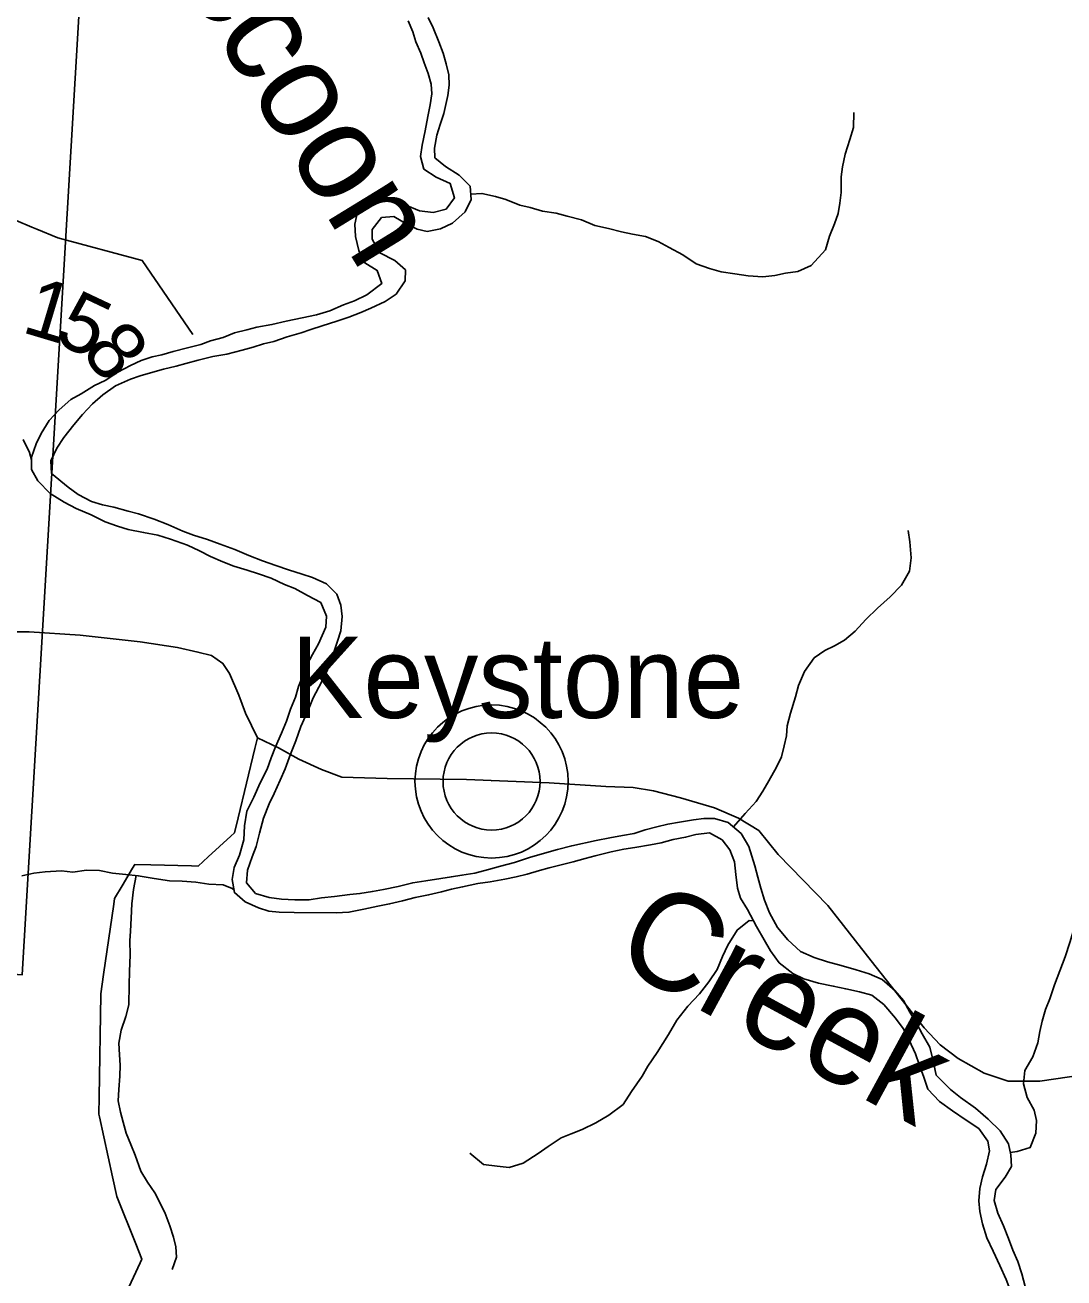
# Model space of a CAD drawing. Extents: x 0 to 42, y 0 to 22.
# Drawn here: x 7.945 to 8.45, y 18.928 to 19.536 of the extents above; entities that cross this region are included whole.
import ezdxf

# ---------------------------------------------------------------- set-up
doc = ezdxf.new("R2010")
doc.units = 0
for name, color, linetype in [('GM_X_County_Road', 7, 'Continuous'), ('GM_X_Major_River', 7, 'Continuous'), ('GM_X_Major_River_Text', 7, 'Continuous'), ('GM_X_Minor_River', 7, 'Continuous'), ('GM_X_Section', 7, 'Continuous'), ('GM_X_Township_Road', 7, 'Continuous'), ('GM_X_Township_Road_Text', 7, 'Continuous'), ('GM_X_Unincorporated', 7, 'Continuous'), ('GM_X_Unincorporated_Location', 7, 'Continuous'), ('GM_X_Unincorporated_Text', 7, 'Continuous')]:
    doc.layers.add(name, color=color, linetype=linetype)

msp = doc.modelspace()

# ---------------------------------------------------------------- linework, layer by layer
at = {"layer": 'GM_X_County_Road'}
msp.add_lwpolyline([(7.93011, 19.24163), (7.94717, 19.24163), (7.97194, 19.23997), (8.00111, 19.23667), (8.01928, 19.23392), (8.02919, 19.23172), (8.03579, 19.23006), (8.0413, 19.22621), (8.0446, 19.22126), (8.049, 19.2108), (8.05231, 19.20199), (8.05806, 19.19002), (8.06827, 19.1852), (8.07818, 19.1797), (8.08919, 19.17474), (8.0991, 19.17089), (8.12111, 19.17034), (8.15964, 19.16979), (8.19982, 19.16813), (8.22734, 19.16649), (8.24055, 19.16594), (8.25046, 19.16428), (8.26367, 19.16098), (8.28018, 19.15602), (8.29174, 19.15107), (8.30165, 19.14502), (8.311, 19.13346), (8.33522, 19.10869), (8.35614, 19.08171), (8.3732, 19.06024), (8.38201, 19.04923), (8.38971, 19.04097), (8.39852, 19.03437), (8.41118, 19.02721), (8.42274, 19.02336), (8.43815, 19.02336), (8.45911, 19.02642)], dxfattribs=at)
at = {"layer": 'GM_X_Major_River'}
for points in [[(8.13137, 19.53831), (8.1336, 19.53298), (8.13507, 19.52823), (8.13749, 19.52271), (8.13915, 19.51796), (8.141, 19.51282), (8.14247, 19.50769), (8.14281, 19.50295), (8.14201, 19.49765), (8.14083, 19.49197), (8.13963, 19.48497), (8.13806, 19.47797), (8.13725, 19.47248), (8.13891, 19.4664), (8.14493, 19.46237), (8.15172, 19.45928), (8.15375, 19.45244), (8.14973, 19.44697), (8.14346, 19.44532), (8.13684, 19.44613), (8.13099, 19.44845), (8.12475, 19.45021), (8.11909, 19.45196), (8.11265, 19.45164), (8.10673, 19.44562), (8.10535, 19.43956), (8.10568, 19.43368), (8.10732, 19.42684), (8.1103, 19.42075), (8.11633, 19.4171), (8.11855, 19.41083), (8.11131, 19.4052), (8.10523, 19.40241), (8.0999, 19.40036), (8.09325, 19.39758), (8.0868, 19.39554), (8.07978, 19.39408), (8.072, 19.39244), (8.06517, 19.39079), (8.05777, 19.38952), (8.05302, 19.38824), (8.04695, 19.38677), (8.04144, 19.38454), (8.03537, 19.38288), (8.03062, 19.38122), (8.02416, 19.37956), (8.01714, 19.37773), (8.01164, 19.37606), (8.00689, 19.37516), (8.00157, 19.3733), (7.99644, 19.37088), (7.99035, 19.36771), (7.98407, 19.36359), (7.97893, 19.36117), (7.97246, 19.35724), (7.96752, 19.35444), (7.96179, 19.34936), (7.95701, 19.34428), (7.95298, 19.33787), (7.95067, 19.33296), (7.94834, 19.32635), (7.94829, 19.32047), (7.95146, 19.31495), (7.95747, 19.30883), (7.96425, 19.3046), (7.9701, 19.30152), (7.97727, 19.29843), (7.98406, 19.29496), (7.9901, 19.29283), (7.99539, 19.29127), (8.00277, 19.28988), (8.00976, 19.28849), (8.0158, 19.28655), (8.02411, 19.28364), (8.02996, 19.28094), (8.03524, 19.27824), (8.04128, 19.27553), (8.04656, 19.27341), (8.05318, 19.27146), (8.05865, 19.2697), (8.0647, 19.26757), (8.0713, 19.26448), (8.07621, 19.26255), (8.08243, 19.25927), (8.08884, 19.25581)], [(8.09857, 19.24208), (8.0992, 19.24909), (8.09868, 19.25459), (8.09664, 19.25991), (8.09157, 19.26489), (8.08477, 19.26797), (8.07986, 19.26953), (8.07325, 19.27167), (8.06702, 19.27381), (8.0606, 19.27613), (8.05399, 19.27865), (8.0472, 19.28155), (8.04003, 19.28408), (8.0338, 19.2864), (8.027, 19.28854), (8.0219, 19.29048), (8.01454, 19.29376), (8.00793, 19.29628), (8.00038, 19.29881), (7.99528, 19.30018), (7.98829, 19.30213), (7.9828, 19.30331), (7.97751, 19.30487), (7.9711, 19.30834), (7.96621, 19.31179), (7.95812, 19.31849), (7.95779, 19.32456), (7.96069, 19.33079), (7.96414, 19.33589), (7.96893, 19.3421), (7.97314, 19.34719), (7.97791, 19.35226), (7.98306, 19.35677), (7.98916, 19.36108), (7.99639, 19.36425), (8.00113, 19.36591), (8.00721, 19.36776), (8.01252, 19.36923), (8.0186, 19.3707), (8.02334, 19.37199), (8.02923, 19.37346), (8.03644, 19.37529), (8.04327, 19.37637), (8.05067, 19.3784), (8.05598, 19.37987), (8.06111, 19.38153), (8.06604, 19.38263), (8.0725, 19.38485), (8.07934, 19.38688), (8.08408, 19.38836), (8.08959, 19.39021), (8.09662, 19.39243), (8.10251, 19.39447), (8.1084, 19.39669), (8.11315, 19.39874), (8.12018, 19.40209), (8.12552, 19.40565), (8.12993, 19.41206), (8.12997, 19.41737), (8.1249, 19.42196), (8.11754, 19.42562), (8.11381, 19.43229), (8.11385, 19.43703), (8.11844, 19.44287), (8.12432, 19.44339), (8.13073, 19.43954), (8.13563, 19.43723), (8.14054, 19.43605), (8.14699, 19.43732), (8.15289, 19.44012), (8.15899, 19.44557), (8.16189, 19.45161), (8.16137, 19.45806), (8.15612, 19.46341), (8.14952, 19.46764), (8.14425, 19.47185), (8.1441, 19.47659), (8.14529, 19.48284), (8.14685, 19.48794), (8.1486, 19.49343), (8.15057, 19.50213), (8.15118, 19.50705), (8.15103, 19.51217), (8.14975, 19.51749), (8.14828, 19.52262), (8.14625, 19.52814), (8.14346, 19.53499), (8.14104, 19.53993)], [(8.08884, 19.25581), (8.09162, 19.24915), (8.09139, 19.24384), (8.08772, 19.23572), (8.08484, 19.23063), (8.08214, 19.22534), (8.08021, 19.22043), (8.07808, 19.21495), (8.07652, 19.20984), (8.0742, 19.20398), (8.07225, 19.19812), (8.06974, 19.19227), (8.06685, 19.18565), (8.06472, 19.18036), (8.06278, 19.17488), (8.0595, 19.16827), (8.05641, 19.16128), (8.05295, 19.15449), (8.05175, 19.14729), (8.0515, 19.14047), (8.04936, 19.1331), (8.04684, 19.12705), (8.04585, 19.12118), (8.04693, 19.11492), (8.0522, 19.11032), (8.05861, 19.10743), (8.06371, 19.10587), (8.06863, 19.10545), (8.07602, 19.1052), (8.09628, 19.10503), (8.10253, 19.10536), (8.10974, 19.10682), (8.11657, 19.10828), (8.12226, 19.10937), (8.12852, 19.11083), (8.13479, 19.11249), (8.14124, 19.11376), (8.1475, 19.11523), (8.15243, 19.11651), (8.15775, 19.11761), (8.16514, 19.11925), (8.17121, 19.12015), (8.17823, 19.12142), (8.18373, 19.12251), (8.18905, 19.1238), (8.19512, 19.12564), (8.19987, 19.12693), (8.20632, 19.12859), (8.21144, 19.12987), (8.21733, 19.13153), (8.22207, 19.13282), (8.22985, 19.13465), (8.23611, 19.13593), (8.24142, 19.13683), (8.24901, 19.1381), (8.25413, 19.139), (8.26002, 19.14066), (8.26609, 19.14175), (8.27102, 19.14303), (8.27766, 19.14393), (8.28388, 19.14046), (8.28762, 19.13569), (8.28985, 19.1298), (8.29055, 19.12373), (8.29125, 19.11709), (8.29273, 19.11215), (8.29609, 19.10662), (8.30057, 19.09843), (8.3043, 19.09196), (8.30728, 19.08662), (8.31159, 19.08071), (8.31818, 19.07554), (8.32346, 19.07303), (8.33064, 19.07089), (8.33782, 19.0695), (8.34387, 19.06813), (8.35049, 19.06674), (8.35653, 19.06499), (8.36236, 19.06058), (8.36799, 19.0539), (8.37174, 19.04894), (8.37472, 19.04323), (8.37769, 19.03657), (8.37954, 19.03144), (8.38176, 19.02516), (8.3838, 19.01946), (8.38943, 19.01335), (8.39564, 19.00894), (8.40242, 19.00433), (8.40844, 19.0003), (8.41294, 18.9942), (8.41365, 18.98945), (8.41227, 18.98302), (8.41033, 18.97678), (8.40895, 18.9711), (8.40853, 18.96523), (8.40905, 18.95992), (8.41033, 18.95403), (8.41235, 18.94719), (8.41552, 18.94072), (8.41868, 18.93368)], [(8.43109, 18.92353), (8.42944, 18.92961), (8.4274, 18.93569), (8.42499, 18.94121), (8.42295, 18.94691), (8.42054, 18.953), (8.41775, 18.95909), (8.41591, 18.96536), (8.41672, 18.97066), (8.42131, 18.97669), (8.42438, 18.98178), (8.42405, 18.98747), (8.42296, 18.99279), (8.41885, 18.99908), (8.41303, 19.00481), (8.40682, 19.01017), (8.39967, 19.01535), (8.39478, 19.01918), (8.38783, 19.02625), (8.38637, 19.03309), (8.38473, 19.03974), (8.38099, 19.04621), (8.37838, 19.05116), (8.37502, 19.05688), (8.37185, 19.0624), (8.36772, 19.06736), (8.36152, 19.07272), (8.35529, 19.07543), (8.34887, 19.07737), (8.34169, 19.07952), (8.33508, 19.08128), (8.32847, 19.08342), (8.32186, 19.08632), (8.31566, 19.09186), (8.31079, 19.09797), (8.30687, 19.10502), (8.30446, 19.11129), (8.30262, 19.11699), (8.30115, 19.12232), (8.29968, 19.12782), (8.29673, 19.13733), (8.29299, 19.14361), (8.28679, 19.14897), (8.28018, 19.15092), (8.27488, 19.15096), (8.26994, 19.15025), (8.26312, 19.14917), (8.25743, 19.14807), (8.25211, 19.14679), (8.24642, 19.14532), (8.2411, 19.14366), (8.23541, 19.14257), (8.22934, 19.14148), (8.2227, 19.14021), (8.21075, 19.13765), (8.20392, 19.13581), (8.19633, 19.13379), (8.19025, 19.13194), (8.18303, 19.12953), (8.1762, 19.12769), (8.17032, 19.12604), (8.16367, 19.12439), (8.15741, 19.1233), (8.15229, 19.12258), (8.14717, 19.12168), (8.13997, 19.1206), (8.13352, 19.1197), (8.1265, 19.11786), (8.11929, 19.11641), (8.11398, 19.1155), (8.10791, 19.11442), (8.10298, 19.11389), (8.09559, 19.113), (8.08914, 19.11229), (8.08326, 19.11139), (8.07626, 19.11145), (8.06982, 19.11169), (8.06377, 19.1125), (8.05716, 19.11445), (8.05284, 19.11961), (8.05327, 19.12586), (8.0556, 19.13229), (8.05754, 19.1372), (8.05911, 19.14382), (8.06106, 19.15101), (8.06377, 19.158), (8.06628, 19.1631), (8.06917, 19.16952), (8.07149, 19.175), (8.0742, 19.18218), (8.07672, 19.18861), (8.07924, 19.1956), (8.08291, 19.20391), (8.08523, 19.20958), (8.08927, 19.21713), (8.09216, 19.22317), (8.09526, 19.23168), (8.09701, 19.23697), (8.09857, 19.24208)], [(8.41868, 18.93368), (8.42184, 18.92701), (8.4235, 18.92226), (8.42439, 18.91562), (8.42131, 18.90939), (8.41521, 18.9047), (8.41007, 18.90171), (8.40532, 18.89909), (8.40037, 18.89686), (8.39505, 18.89482), (8.38877, 18.89126), (8.38286, 18.886), (8.37884, 18.88054), (8.37215, 18.87358), (8.36699, 18.86755), (8.35993, 18.86136), (8.35384, 18.85761), (8.34697, 18.85236), (8.34221, 18.84861), (8.33592, 18.84449), (8.33095, 18.83903), (8.32996, 18.83411), (8.33011, 18.82899)]]:
    msp.add_lwpolyline(points, dxfattribs=at)
at = {"layer": 'GM_X_Minor_River'}
for points in [[(8.16169, 19.45412), (8.1671, 19.45452), (8.17372, 19.45298), (8.17882, 19.45164), (8.18563, 19.44878), (8.19054, 19.44763), (8.1966, 19.4459), (8.20322, 19.44494), (8.20851, 19.44341), (8.21551, 19.44168), (8.22194, 19.43901), (8.22856, 19.43747), (8.23499, 19.43594), (8.24028, 19.43478), (8.24653, 19.43363), (8.25276, 19.43115), (8.25805, 19.42829), (8.26467, 19.42467), (8.27128, 19.42029), (8.27771, 19.418), (8.28338, 19.41646), (8.29, 19.4155), (8.29643, 19.41453), (8.30362, 19.41394), (8.30949, 19.41468), (8.31461, 19.41581), (8.32067, 19.41655), (8.32711, 19.41956), (8.33395, 19.42712), (8.33605, 19.43375), (8.33834, 19.43981), (8.34025, 19.44473), (8.34103, 19.44985), (8.34161, 19.45497), (8.34163, 19.46255), (8.34222, 19.46748), (8.34356, 19.47354), (8.34585, 19.48073), (8.34758, 19.4866), (8.34779, 19.49381)], [(7.94833, 19.32513), (7.94732, 19.32873), (7.94431, 19.33499)], [(8.28932, 19.14679), (8.29504, 19.15333), (8.30036, 19.15919), (8.30359, 19.16411), (8.30645, 19.16922), (8.31025, 19.17584), (8.31273, 19.18077), (8.31388, 19.18626), (8.31503, 19.19099), (8.31543, 19.19592), (8.31696, 19.20198), (8.31945, 19.20994), (8.32098, 19.21543), (8.32384, 19.22225), (8.32859, 19.22887), (8.33371, 19.23245), (8.33845, 19.23471), (8.34319, 19.23755), (8.34851, 19.24189), (8.35364, 19.24756), (8.35933, 19.25304), (8.36541, 19.25852), (8.37091, 19.26419), (8.37491, 19.27101), (8.37569, 19.27745), (8.37495, 19.28522), (8.37421, 19.29072)], [(8.0467, 19.11628), (8.04576, 19.11686), (8.04149, 19.11862), (8.03449, 19.11901), (8.02824, 19.11998), (8.02162, 19.12038), (8.01537, 19.12059), (8.008, 19.12174), (8.00024, 19.12309), (7.99418, 19.12368), (7.98775, 19.12427), (7.98132, 19.12561), (7.97507, 19.12582), (7.96845, 19.12489), (7.96296, 19.12548), (7.95501, 19.12493), (7.94952, 19.12438), (7.94364, 19.12307)], [(7.99925, 19.12319), (7.99795, 19.11647), (7.99717, 19.10946), (7.99677, 19.10244), (7.99637, 19.09619), (7.99616, 19.09145), (7.99633, 19.08463), (7.99593, 19.07648), (7.99572, 19.07003), (7.99569, 19.06037), (7.99416, 19.05468), (7.99186, 19.04806), (7.99071, 19.0418), (7.99107, 19.03612), (7.99143, 19.031), (7.99123, 19.02569), (7.99083, 19.01925), (7.99043, 19.01375), (7.99155, 19.00825), (7.99286, 19.00332), (7.99436, 18.99801), (7.99661, 18.9925), (7.99868, 18.98738), (8.00149, 18.9796), (8.00469, 18.97428), (8.00827, 18.96896), (8.01316, 18.95947), (8.0156, 18.95302), (8.01729, 18.94752), (8.01841, 18.94278), (8.01877, 18.93785), (8.01667, 18.93179)], [(8.42381, 18.98866), (8.4272, 18.98918), (8.43346, 18.99106), (8.43613, 18.99807), (8.43653, 19.00413), (8.43541, 19.00925), (8.43202, 19.01533), (8.43015, 19.02197), (8.43092, 19.02841), (8.43473, 19.03503), (8.43721, 19.04185), (8.43818, 19.04734), (8.43933, 19.05246), (8.44086, 19.05814), (8.44296, 19.06325), (8.44525, 19.07007), (8.44792, 19.07689), (8.4504, 19.0837), (8.4527, 19.09071), (8.4548, 19.09753), (8.45653, 19.10454), (8.45825, 19.10946), (8.46337, 19.11381), (8.46515, 19.11605)], [(8.29908, 19.10115), (8.29696, 19.10139), (8.29108, 19.09667), (8.28651, 19.08929), (8.28403, 19.0838), (8.28136, 19.07755), (8.27737, 19.07149), (8.27281, 19.06563), (8.26711, 19.05977), (8.26179, 19.05296), (8.25779, 19.04596), (8.25228, 19.03726), (8.24771, 19.03064), (8.24505, 19.02571), (8.23973, 19.01834), (8.23573, 19.0119), (8.22871, 19.00681), (8.22245, 19.00303), (8.21582, 18.99983), (8.21051, 18.99776), (8.20558, 18.99569), (8.19932, 18.99154), (8.19439, 18.98814), (8.18719, 18.98342), (8.18036, 18.98136), (8.1745, 18.98194), (8.16788, 18.98272), (8.16127, 18.98823)]]:
    msp.add_lwpolyline(points, dxfattribs=at)
at = {"layer": 'GM_X_Section'}
msp.add_lwpolyline([(7.47278, 19.62588), (7.97421, 19.59006), (7.94388, 19.07499), (7.43468, 19.11252)], close=True, dxfattribs=at)
at = {"layer": 'GM_X_Township_Road'}
for points in [[(7.94846, 19.43819), (7.94087, 19.44137), (7.92544, 19.45271), (7.91599, 19.46134), (7.89307, 19.46792), (7.8769, 19.4896), (7.87551, 19.51908), (7.87928, 19.54711), (7.86706, 19.56358), (7.84323, 19.57736), (7.83141, 19.60085), (7.74548, 19.68729), (7.73135, 19.70049)], [(8.02667, 19.38604), (8.00213, 19.42192), (7.96111, 19.4329), (7.95099, 19.43713), (7.94846, 19.43819)], [(7.96566, 18.85875), (8.00114, 18.93505), (8.00195, 18.93681), (7.99901, 18.9442), (7.98988, 18.96721), (7.98774, 18.97686), (7.98139, 19.00588), (7.98109, 19.00723), (7.98123, 19.01574), (7.98203, 19.06523), (7.98204, 19.0657), (7.98338, 19.07503), (7.98829, 19.10933), (7.98867, 19.11201), (7.99236, 19.11818), (7.99744, 19.12668), (7.99853, 19.12852), (8.00628, 19.12833), (8.02608, 19.12784), (8.02925, 19.12776), (8.03421, 19.1323), (8.04516, 19.14233), (8.04688, 19.1439), (8.04866, 19.15126), (8.05683, 19.18492), (8.05806, 19.19002)]]:
    msp.add_lwpolyline(points, dxfattribs=at)
at = {"layer": 'GM_X_Unincorporated'}
for radius in [0.0372, 0.02358]:
    msp.add_circle((8.17183, 19.16887), radius, dxfattribs=at)
at = {"layer": 'GM_X_Unincorporated_Location'}
msp.add_line((8.17183, 19.16887), (8.17183, 19.16887), dxfattribs=at)

# ---------------------------------------------------------------- texts
at = {"layer": 'GM_X_Major_River_Text'}
for s, height, rotation, p in [('Raccoon', 0.047353, 301.51021, (7.97824, 19.62843)), ('Creek', 0.047348, 331.51108, (8.22936, 19.08149))]:
    msp.add_text(s, height=height, rotation=rotation, dxfattribs=at).set_placement(p)
at = {"layer": 'GM_X_Township_Road_Text'}
for s, rotation, p in [('1', 343.31806, (7.94292, 19.38735)), ('5', 334.70581, (7.95863, 19.38273)), ('8', 309.70829, (7.97188, 19.37725))]:
    msp.add_text(s, height=0.02841, rotation=rotation, dxfattribs=at).set_placement(p)
at = {"layer": 'GM_X_Unincorporated_Text'}
msp.add_text('Keystone', height=0.039489, rotation=0.00001, dxfattribs=at).set_placement((8.07438, 19.19971))

doc.saveas('drawing.dxf')
